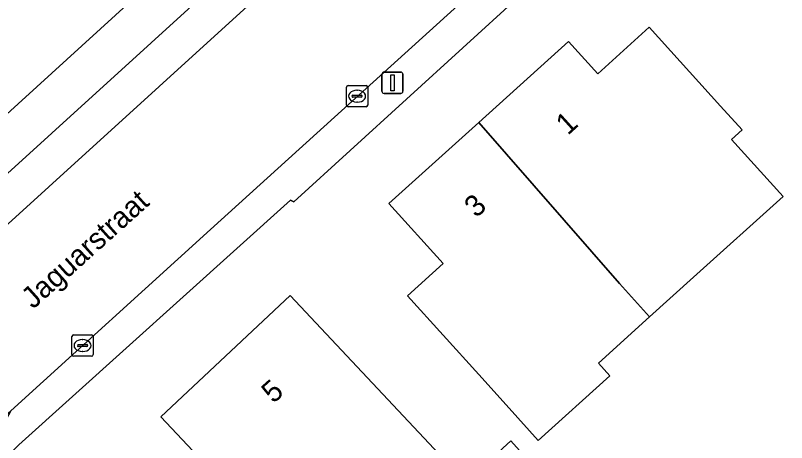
# Model space of a CAD drawing. Extents: x 163147 to 163550, y 380933 to 381639.
# Drawn here: x 163247.22 to 163283.48, y 381253.16 to 381273.27 of the extents above; entities that cross this region are included whole.
import ezdxf

# ---------------------------------------------------------------- set-up
doc = ezdxf.new("R2010")
doc.units = 0
for name, color, linetype in [('IMGEO_Erf', 7, 'Continuous'), ('IMGEO_Kolk', 7, 'Continuous'), ('IMGEO_Lichtmast', 7, 'Continuous'), ('IMGEO_Openbare_ruimte_label', 7, 'Continuous'), ('IMGEO_Pand', 7, 'Continuous'), ('IMGEO_Pand_nummerreeks', 7, 'Continuous'), ('IMGEO_Parkeervlak_open', 7, 'Continuous'), ('IMGEO_Rijbaan_lokaal_open', 7, 'Continuous'), ('IMGEO_Voetpad_open', 7, 'Continuous')]:
    doc.layers.add(name, color=color, linetype=linetype)

msp = doc.modelspace()

# ---------------------------------------------------------------- linework, layer by layer
at = {"layer": 'IMGEO_Erf'}
for points in [[(163198.814, 381224.874), (163226.368, 381250), (163269.177, 381289.036), (163267.999, 381290.328), (163270.661, 381292.68), (163258.396, 381383.641)], [(163307.649, 381280.326), (163304.953, 381279.953), (163305.514, 381275.891), (163303.016, 381275.546), (163300.285, 381275.168), (163299.722, 381279.239), (163297.285, 381278.902), (163294.624, 381278.534), (163295.192, 381274.427), (163292.843, 381274.103), (163292.658, 381274.078), (163292.832, 381272.79), (163290.147, 381272.418), (163289.582, 381276.503), (163286.921, 381276.136), (163286.609, 381278.441), (163286.554, 381278.836), (163284.028, 381278.488), (163275.144, 381277.265), (163274.301, 381277.041), (163273.554, 381276.589), (163260.303, 381264.494), (163260.154, 381264.566), (163247.371, 381253.054)], [(163261.324, 381246.64), (163254.056, 381254.37), (163260.133, 381260.084), (163267.4, 381252.354)], [(163268.019, 381250.956), (163270.516, 381253.234), (163278.474, 381244.372)]]:
    msp.add_lwpolyline(points, dxfattribs=at)
msp.add_lwpolyline([(163281.39, 381267.876), (163280.896, 381267.43), (163283.318, 381264.748), (163279.109, 381260.944), (163277.04, 381259.074), (163274.635, 381256.902), (163275.172, 381256.308), (163271.803, 381253.264), (163270.439, 381254.773), (163269.004, 381256.361), (163265.652, 381260.071), (163267.336, 381261.592), (163264.781, 381264.419), (163269.002, 381268.232), (163273.224, 381272.045), (163274.601, 381270.52), (163277.026, 381272.71), (163280.377, 381268.999)], close=True, dxfattribs=at)
at = {"layer": 'IMGEO_Kolk'}
for p, q in [((163262.859, 381269.967), (163263.711, 381269.967)), ((163262.784, 381269.041), (163262.784, 381269.893)), ((163263.272, 381269.747), (163263.297, 381269.747)), ((163263.785, 381269.893), (163263.785, 381269.041)), ((163263.043, 381269.461), (163263.043, 381269.473)), ((163263.481, 381269.424), (163263.083, 381269.424)), ((163263.086, 381269.51), (163263.484, 381269.51)), ((163263.527, 381269.473), (163263.527, 381269.461)), ((163263.711, 381268.967), (163262.859, 381268.967)), ((163263.295, 381269.187), (163263.27, 381269.187)), ((163249.871, 381257.302), (163249.871, 381258.154)), ((163249.946, 381258.228), (163250.798, 381258.228)), ((163250.359, 381258.008), (163250.384, 381258.008)), ((163250.872, 381258.154), (163250.872, 381257.302)), ((163250.13, 381257.722), (163250.13, 381257.734)), ((163250.568, 381257.685), (163250.17, 381257.685)), ((163250.173, 381257.771), (163250.571, 381257.771)), ((163250.614, 381257.734), (163250.614, 381257.722)), ((163250.798, 381257.228), (163249.946, 381257.228)), ((163250.382, 381257.448), (163250.357, 381257.448))]:
    msp.add_line(p, q, dxfattribs=at)
for points in [[(163262.859, 381269.967), (163263.711, 381269.967)], [(163262.784, 381269.041), (163262.784, 381269.893)], [(163263.785, 381269.893), (163263.785, 381269.041)], [(163263.711, 381268.967), (163262.859, 381268.967)], [(163249.871, 381257.302), (163249.871, 381258.154)], [(163249.946, 381258.228), (163250.798, 381258.228)], [(163250.872, 381258.154), (163250.872, 381257.302)], [(163250.798, 381257.228), (163249.946, 381257.228)]]:
    msp.add_lwpolyline(points, dxfattribs=at)
for centre, radius, start, end in [((163262.861, 381269.891), 0.0765, 91.552, 178.448), ((163262.861, 381269.891), 0.0765, 91.552, 178.448), ((163263.709, 381269.891), 0.0765, 1.552, 88.448), ((163263.709, 381269.891), 0.0765, 1.552, 88.448), ((163263.083, 381269.47), 0.0403, 85.8775, 175.7526), ((163263.08, 381269.46), 0.0366, 178.938, 274.7102), ((163263.484, 381269.467), 0.043, 264.8664, 352.4533), ((163263.488, 381269.472), 0.0386, 1.7309, 96.639), ((163262.861, 381269.043), 0.0765, 181.552, 268.448), ((163262.861, 381269.043), 0.0765, 181.552, 268.448), ((163263.709, 381269.043), 0.0765, 271.552, 358.448), ((163263.709, 381269.043), 0.0765, 271.552, 358.448), ((163249.948, 381258.152), 0.0765, 91.552, 178.448), ((163249.948, 381258.152), 0.0765, 91.552, 178.448), ((163250.796, 381258.152), 0.0765, 1.552, 88.448), ((163250.796, 381258.152), 0.0765, 1.552, 88.448), ((163250.17, 381257.731), 0.0403, 85.8775, 175.7526), ((163250.167, 381257.721), 0.0366, 178.938, 274.7102), ((163250.571, 381257.728), 0.043, 264.8664, 352.4533), ((163250.575, 381257.733), 0.0386, 1.7309, 96.639), ((163249.948, 381257.304), 0.0765, 181.552, 268.448), ((163249.948, 381257.304), 0.0765, 181.552, 268.448), ((163250.796, 381257.304), 0.0765, 271.552, 358.448), ((163250.796, 381257.304), 0.0765, 271.552, 358.448)]:
    msp.add_arc(centre, radius, start, end, dxfattribs=at)
for centre, major_axis, ratio, start_param, end_param in [((163263.271, 381269.467), (-0.387, 0.002), 0.722429, 4.712389, 7.853982), ((163263.296, 381269.467), (-0.39, 0.002), 0.717154, 1.570796, 4.712389), ((163250.358, 381257.728), (-0.387, 0.002), 0.722429, 4.712389, 7.853982), ((163250.383, 381257.728), (-0.39, 0.002), 0.717154, 1.570796, 4.712389)]:
    msp.add_ellipse(centre, major_axis=major_axis, ratio=ratio, start_param=start_param, end_param=end_param, dxfattribs=at)
at = {"layer": 'IMGEO_Lichtmast'}
for p, q in [((163264.45, 381269.699), (163264.45, 381270.499)), ((163264.45, 381270.499), (163264.45, 381269.699)), ((163264.55, 381270.599), (163265.34, 381270.599)), ((163265.34, 381270.599), (163264.55, 381270.599)), ((163265.44, 381270.499), (163265.44, 381269.699)), ((163265.44, 381269.699), (163265.44, 381270.499)), ((163265.34, 381269.599), (163264.55, 381269.599)), ((163264.55, 381269.599), (163265.34, 381269.599))]:
    msp.add_line(p, q, dxfattribs=at)
msp.add_lwpolyline([(163264.87, 381270.474), (163265.02, 381270.474), (163265.02, 381269.724), (163264.87, 381269.724), (163264.87, 381270.474)], dxfattribs=at)
for centre, start, end in [((163264.55, 381270.499), 90, 180), ((163264.55, 381270.499), 90, 180), ((163265.34, 381270.499), 0, 90), ((163265.34, 381270.499), 360, 90), ((163264.55, 381269.699), 180, 270), ((163264.55, 381269.699), 180, 270), ((163265.34, 381269.699), 270, 0), ((163265.34, 381269.699), 270, 0)]:
    msp.add_arc(centre, 0.1, start, end, dxfattribs=at)
at = {"layer": 'IMGEO_Pand'}
for points in [[(163281.39, 381267.876), (163280.377, 381268.999), (163277.026, 381272.71), (163274.601, 381270.52), (163273.224, 381272.045), (163269.002, 381268.232), (163275.617, 381260.65), (163277.04, 381259.074), (163279.109, 381260.944), (163283.318, 381264.748), (163280.896, 381267.43)], [(163277.04, 381259.074), (163275.617, 381260.65), (163269.002, 381268.232), (163264.781, 381264.419), (163267.336, 381261.592), (163265.652, 381260.071), (163269.004, 381256.361), (163270.439, 381254.773), (163271.803, 381253.264), (163275.172, 381256.308), (163274.635, 381256.902)], [(163278.474, 381244.372), (163270.516, 381253.234), (163268.019, 381250.956), (163267.537, 381251.485), (163267.042, 381252.027), (163267.219, 381252.189), (163267.4, 381252.354), (163260.133, 381260.084), (163254.056, 381254.37), (163261.324, 381246.64), (163264.13, 381249.279), (163270.892, 381241.794), (163266.522, 381237.793), (163270.859, 381233.088), (163280.568, 381242.051)]]:
    msp.add_lwpolyline(points, close=True, dxfattribs=at)
at = {"layer": 'IMGEO_Parkeervlak_open'}
for points in [[(163243.582, 381260.479), (163269.371, 381283.951), (163270.465, 381284.947)], [(163267.264, 381284.445), (163244.41, 381263.628)]]:
    msp.add_lwpolyline(points, dxfattribs=at)
at = {"layer": 'IMGEO_Rijbaan_lokaal_open'}
msp.add_lwpolyline([(163256.395, 381263.184), (163261.385, 381267.72), (163269.336, 381274.944), (163272.106, 381277.464), (163273.84, 381279.042), (163269.371, 381283.951), (163243.582, 381260.479), (163233.963, 381251.702), (163232.1, 381250), (163219.487, 381238.478), (163223.919, 381233.668), (163235.706, 381244.458), (163238.786, 381247.234), (163239.4, 381247.963), (163247.004, 381254.649)], close=True, dxfattribs=at)
at = {"layer": 'IMGEO_Voetpad_open'}
for points in [[(163274.445, 381294.744), (163273.542, 381295.213), (163270.661, 381292.68), (163267.999, 381290.328), (163269.177, 381289.036), (163226.368, 381250), (163198.814, 381224.874), (163198.345, 381224.43), (163196.155, 381222.433), (163195.966, 381221.793), (163195.623, 381221.889), (163184.654, 381211.837), (163184.293, 381211.571), (163180.662, 381208.276), (163184.073, 381206.12), (163198.3, 381219.123)], [(163281.963, 381286.424), (163281.482, 381285.994), (163276.429, 381281.397), (163273.84, 381279.042), (163272.106, 381277.464), (163269.336, 381274.944), (163261.385, 381267.72), (163256.395, 381263.184), (163247.004, 381254.649), (163245.557, 381252)], [(163244.41, 381263.628), (163267.264, 381284.445)], [(163245.431, 381251.086), (163247.371, 381253.054), (163260.154, 381264.566), (163260.303, 381264.494), (163273.554, 381276.589)]]:
    msp.add_lwpolyline(points, dxfattribs=at)

# ---------------------------------------------------------------- texts
at = {"layer": 'IMGEO_Openbare_ruimte_label'}
msp.add_text('Jaguarstraat', height=1, rotation=42, dxfattribs=at).set_placement((163248.05, 381259.416))
at = {"layer": 'IMGEO_Pand_nummerreeks'}
for s, rotation, p in [('1', 42.0895, (163273.192, 381267.596)), ('3', 42.0894, (163268.886, 381263.707)), ('5', 41.9463, (163259.346, 381254.969))]:
    msp.add_text(s, height=1, rotation=rotation, dxfattribs=at).set_placement(p)

doc.saveas('drawing.dxf')
